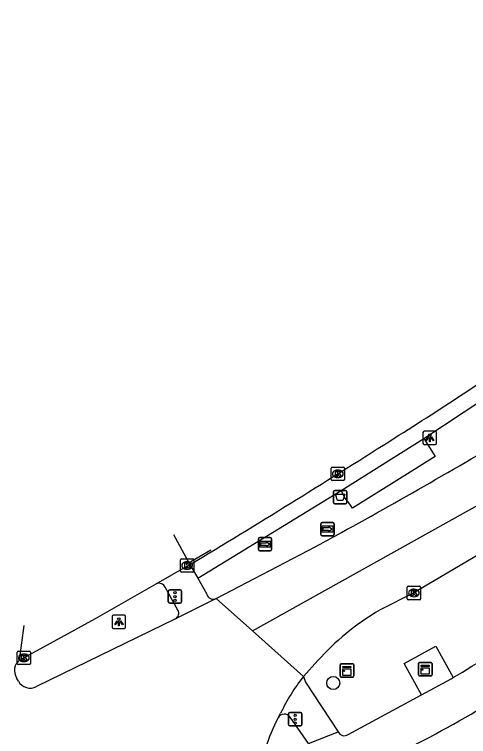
# Model space of a CAD drawing. Extents: x 157692 to 159670, y 381454 to 383289.
# Drawn here: x 157789.3 to 157823.1, y 383094.1 to 383147.8 of the extents above; entities that cross this region are included whole.
import ezdxf

# ---------------------------------------------------------------- set-up
doc = ezdxf.new("R2010")
doc.units = 0
for name, color, linetype in [('IMGEO_Afvalbak', 7, 'Continuous'), ('IMGEO_Boom', 7, 'Continuous'), ('IMGEO_Fietspad_open', 7, 'Continuous'), ('IMGEO_Kast', 7, 'Continuous'), ('IMGEO_Kolk', 7, 'Continuous'), ('IMGEO_Lichtpunt', 7, 'Continuous'), ('IMGEO_Lijnafwatering', 7, 'Continuous'), ('IMGEO_OVBaan_gesloten', 7, 'Continuous'), ('IMGEO_Rijbaan_regionaal_gesloten', 7, 'Continuous'), ('IMGEO_Verkeersregelinstallatiepaal', 7, 'Continuous'), ('IMGEO_Voetpad_open', 7, 'Continuous'), ('IMGEO_Wegwijzer', 7, 'Continuous')]:
    doc.layers.add(name, color=color, linetype=linetype)

msp = doc.modelspace()

# ---------------------------------------------------------------- linework, layer by layer
at = {"layer": 'IMGEO_Afvalbak'}
for p, q in [((157813.081, 383111.51), (157813.081, 383112.31)), ((157813.081, 383112.31), (157813.081, 383111.51)), ((157813.181, 383112.41), (157813.971, 383112.41)), ((157813.971, 383112.41), (157813.181, 383112.41)), ((157814.071, 383112.31), (157814.071, 383111.51)), ((157814.071, 383111.51), (157814.071, 383112.31)), ((157813.971, 383111.41), (157813.181, 383111.41)), ((157813.181, 383111.41), (157813.971, 383111.41))]:
    msp.add_line(p, q, dxfattribs=at)
msp.add_lwpolyline([(157813.224, 383112.124), (157813.928, 383112.124), (157813.779, 383111.654), (157813.373, 383111.654), (157813.224, 383112.124)], dxfattribs=at)
for centre, start, end in [((157813.181, 383112.31), 90, 180), ((157813.181, 383112.31), 90, 180), ((157813.971, 383112.31), 0, 90), ((157813.971, 383112.31), 360, 90), ((157813.181, 383111.51), 180, 270), ((157813.181, 383111.51), 180, 270), ((157813.971, 383111.51), 270, 0), ((157813.971, 383111.51), 270, 0)]:
    msp.add_arc(centre, 0.1, start, end, dxfattribs=at)
at = {"layer": 'IMGEO_Boom'}
msp.add_circle((157813.059, 383098.082), 0.489, dxfattribs=at)
at = {"layer": 'IMGEO_Fietspad_open'}
for points in [[(157819.619, 383097.202), (157821.83, 383098.403), (157821.901, 383098.444), (157821.971, 383098.485)], [(157814.176, 383094.246), (157819.619, 383097.202)], [(157811.227, 383093.583), (157813.415, 383094.461)]]:
    msp.add_lwpolyline(points, dxfattribs=at)
for centre, radius, start, end in [((157781.883, 383167.034), 79.411, 300.3198, 309.7334), ((157778.955, 383171.834), 88.05, 296.64924, 307.11498), ((157813.887, 383094.676), 0.518, 204.4777, 303.9698)]:
    msp.add_arc(centre, radius, start, end, dxfattribs=at)
at = {"layer": 'IMGEO_Kast'}
for p, q in [((157813.579, 383098.595), (157813.579, 383099.436)), ((157813.579, 383099.436), (157813.579, 383098.595)), ((157813.654, 383099.52), (157814.495, 383099.52)), ((157814.495, 383099.52), (157813.654, 383099.52)), ((157814.579, 383099.445), (157814.579, 383098.604)), ((157814.579, 383098.604), (157814.579, 383099.445)), ((157819.408, 383098.682), (157819.408, 383099.523)), ((157819.408, 383099.523), (157819.408, 383098.682)), ((157819.483, 383099.607), (157820.324, 383099.607)), ((157820.324, 383099.607), (157819.483, 383099.607)), ((157820.408, 383099.532), (157820.408, 383098.691)), ((157820.408, 383098.691), (157820.408, 383099.532)), ((157814.504, 383098.52), (157813.663, 383098.52)), ((157813.663, 383098.52), (157814.504, 383098.52)), ((157820.333, 383098.607), (157819.492, 383098.607)), ((157819.492, 383098.607), (157820.333, 383098.607))]:
    msp.add_line(p, q, dxfattribs=at)
for points in [[(157813.774, 383099.31), (157814.374, 383099.31), (157814.374, 383099.225), (157813.774, 383099.225), (157813.774, 383099.31)], [(157819.603, 383099.397), (157820.203, 383099.397), (157820.203, 383099.312), (157819.603, 383099.312), (157819.603, 383099.397)], [(157819.603, 383099.222), (157820.203, 383099.222), (157820.203, 383098.733), (157819.603, 383098.733), (157819.603, 383099.222)], [(157813.774, 383099.135), (157814.374, 383099.135), (157814.374, 383098.646), (157813.774, 383098.646), (157813.774, 383099.135)]]:
    msp.add_lwpolyline(points, dxfattribs=at)
for centre in [(157813.858, 383098.984), (157819.687, 383099.071)]:
    msp.add_circle(centre, 0.0377, dxfattribs=at)
for centre, start, end in [((157813.657, 383099.442), 92.4484, 184.2845), ((157813.657, 383099.442), 92.4484, 184.2845), ((157814.501, 383099.442), 2.4484, 94.2845), ((157814.501, 383099.442), 2.4484, 94.2845), ((157819.486, 383099.529), 92.4484, 184.2845), ((157819.486, 383099.529), 92.4484, 184.2845), ((157820.33, 383099.529), 2.4484, 94.2845), ((157820.33, 383099.529), 2.4484, 94.2845), ((157819.486, 383098.685), 182.4484, 274.2845), ((157819.486, 383098.685), 182.4484, 274.2845), ((157820.33, 383098.685), 272.4484, 4.2845), ((157820.33, 383098.685), 272.4484, 4.2845), ((157813.657, 383098.598), 182.4484, 274.2845), ((157813.657, 383098.598), 182.4484, 274.2845), ((157814.501, 383098.598), 272.4484, 4.2845), ((157814.501, 383098.598), 272.4484, 4.2845)]:
    msp.add_arc(centre, 0.0779, start, end, dxfattribs=at)
at = {"layer": 'IMGEO_Kolk'}
for p, q in [((157812.899, 383113.219), (157812.899, 383114.071)), ((157812.974, 383114.145), (157813.826, 383114.145)), ((157813.387, 383113.925), (157813.412, 383113.925)), ((157813.9, 383114.071), (157813.9, 383113.219)), ((157813.826, 383113.145), (157812.974, 383113.145)), ((157813.41, 383113.365), (157813.385, 383113.365)), ((157801.688, 383106.398), (157801.688, 383107.25)), ((157801.763, 383107.324), (157802.615, 383107.324)), ((157802.689, 383107.25), (157802.689, 383106.398)), ((157802.176, 383107.104), (157802.201, 383107.104)), ((157802.615, 383106.324), (157801.763, 383106.324)), ((157802.199, 383106.544), (157802.174, 383106.544)), ((157818.559, 383104.355), (157818.559, 383105.207)), ((157818.634, 383105.281), (157819.486, 383105.281)), ((157819.56, 383105.207), (157819.56, 383104.355)), ((157819.047, 383105.061), (157819.072, 383105.061)), ((157819.486, 383104.281), (157818.634, 383104.281)), ((157819.07, 383104.501), (157819.045, 383104.501)), ((157789.545, 383099.526), (157789.545, 383100.378)), ((157789.62, 383100.452), (157790.472, 383100.452)), ((157790.033, 383100.232), (157790.058, 383100.232)), ((157790.546, 383100.378), (157790.546, 383099.526)), ((157790.472, 383099.452), (157789.62, 383099.452)), ((157790.056, 383099.672), (157790.031, 383099.672))]:
    msp.add_line(p, q, dxfattribs=at)
for points in [[(157812.899, 383113.219), (157812.899, 383114.071)], [(157812.974, 383114.145), (157813.826, 383114.145)], [(157813.22, 383113.845), (157813.343, 383113.845), (157813.343, 383113.694), (157813.473, 383113.845), (157813.637, 383113.845), (157813.491, 383113.694), (157813.644, 383113.445), (157813.492, 383113.445), (157813.407, 383113.609), (157813.343, 383113.542), (157813.343, 383113.445), (157813.22, 383113.445), (157813.22, 383113.845)], [(157813.9, 383114.071), (157813.9, 383113.219)], [(157813.826, 383113.145), (157812.974, 383113.145)], [(157801.688, 383106.398), (157801.688, 383107.25)], [(157801.763, 383107.324), (157802.615, 383107.324)], [(157802.689, 383107.25), (157802.689, 383106.398)], [(157802.009, 383107.024), (157802.132, 383107.024), (157802.132, 383106.873), (157802.262, 383107.024), (157802.426, 383107.024), (157802.28, 383106.873), (157802.433, 383106.624), (157802.281, 383106.624), (157802.196, 383106.788), (157802.132, 383106.721), (157802.132, 383106.624), (157802.009, 383106.624), (157802.009, 383107.024)], [(157802.615, 383106.324), (157801.763, 383106.324)], [(157818.559, 383104.355), (157818.559, 383105.207)], [(157818.634, 383105.281), (157819.486, 383105.281)], [(157819.56, 383105.207), (157819.56, 383104.355)], [(157818.88, 383104.981), (157819.003, 383104.981), (157819.003, 383104.83), (157819.133, 383104.981), (157819.297, 383104.981), (157819.151, 383104.83), (157819.304, 383104.581), (157819.152, 383104.581), (157819.067, 383104.745), (157819.003, 383104.678), (157819.003, 383104.581), (157818.88, 383104.581), (157818.88, 383104.981)], [(157819.486, 383104.281), (157818.634, 383104.281)], [(157789.545, 383099.526), (157789.545, 383100.378)], [(157789.62, 383100.452), (157790.472, 383100.452)], [(157790.546, 383100.378), (157790.546, 383099.526)], [(157789.866, 383100.152), (157789.989, 383100.152), (157789.989, 383100.001), (157790.119, 383100.152), (157790.283, 383100.152), (157790.137, 383100.001), (157790.29, 383099.752), (157790.138, 383099.752), (157790.053, 383099.916), (157789.989, 383099.849), (157789.989, 383099.752), (157789.866, 383099.752), (157789.866, 383100.152)], [(157790.472, 383099.452), (157789.62, 383099.452)]]:
    msp.add_lwpolyline(points, dxfattribs=at)
for centre, start, end in [((157812.976, 383114.069), 91.552, 178.448), ((157812.976, 383114.069), 91.552, 178.448), ((157813.824, 383114.069), 1.552, 88.448), ((157813.824, 383114.069), 1.552, 88.448), ((157812.976, 383113.221), 181.552, 268.448), ((157812.976, 383113.221), 181.552, 268.448), ((157813.824, 383113.221), 271.552, 358.448), ((157813.824, 383113.221), 271.552, 358.448), ((157801.765, 383107.248), 91.552, 178.448), ((157801.765, 383107.248), 91.552, 178.448), ((157802.613, 383107.248), 1.552, 88.448), ((157802.613, 383107.248), 1.552, 88.448), ((157801.765, 383106.4), 181.552, 268.448), ((157801.765, 383106.4), 181.552, 268.448), ((157802.613, 383106.4), 271.552, 358.448), ((157802.613, 383106.4), 271.552, 358.448), ((157818.636, 383105.205), 91.552, 178.448), ((157818.636, 383105.205), 91.552, 178.448), ((157819.484, 383105.205), 1.552, 88.448), ((157819.484, 383105.205), 1.552, 88.448), ((157818.636, 383104.357), 181.552, 268.448), ((157818.636, 383104.357), 181.552, 268.448), ((157819.484, 383104.357), 271.552, 358.448), ((157819.484, 383104.357), 271.552, 358.448), ((157789.622, 383100.376), 91.552, 178.448), ((157789.622, 383100.376), 91.552, 178.448), ((157790.47, 383100.376), 1.552, 88.448), ((157790.47, 383100.376), 1.552, 88.448), ((157789.622, 383099.528), 181.552, 268.448), ((157789.622, 383099.528), 181.552, 268.448), ((157790.47, 383099.528), 271.552, 358.448), ((157790.47, 383099.528), 271.552, 358.448)]:
    msp.add_arc(centre, 0.0765, start, end, dxfattribs=at)
for centre, major_axis, ratio, start_param, end_param in [((157813.386, 383113.645), (-0.387, 0.002), 0.722429, 4.712389, 7.853982), ((157813.411, 383113.645), (-0.39, 0.002), 0.717154, 1.570796, 4.712389), ((157802.175, 383106.824), (-0.387, 0.002), 0.722429, 4.712389, 7.853982), ((157802.2, 383106.824), (-0.39, 0.002), 0.717154, 1.570796, 4.712389), ((157819.046, 383104.781), (-0.387, 0.002), 0.722429, 4.712389, 7.853982), ((157819.071, 383104.781), (-0.39, 0.002), 0.717154, 1.570796, 4.712389), ((157790.032, 383099.952), (-0.387, 0.002), 0.722429, 4.712389, 7.853982), ((157790.057, 383099.952), (-0.39, 0.002), 0.717154, 1.570796, 4.712389)]:
    msp.add_ellipse(centre, major_axis=major_axis, ratio=ratio, start_param=start_param, end_param=end_param, dxfattribs=at)
at = {"layer": 'IMGEO_Lichtpunt'}
for p, q in [((157819.735, 383116.726), (157819.735, 383115.919)), ((157819.735, 383116.726), (157819.735, 383115.919)), ((157820.637, 383116.821), (157819.829, 383116.821)), ((157820.637, 383116.821), (157819.829, 383116.821)), ((157820.731, 383115.919), (157820.731, 383116.726)), ((157820.731, 383115.919), (157820.731, 383116.726)), ((157819.829, 383115.825), (157820.637, 383115.825)), ((157819.829, 383115.825), (157820.637, 383115.825)), ((157796.619, 383103.042), (157796.619, 383102.235)), ((157796.619, 383103.042), (157796.619, 383102.235)), ((157797.521, 383103.137), (157796.713, 383103.137)), ((157797.521, 383103.137), (157796.713, 383103.137)), ((157797.615, 383102.235), (157797.615, 383103.042)), ((157797.615, 383102.235), (157797.615, 383103.042)), ((157796.713, 383102.141), (157797.521, 383102.141)), ((157796.713, 383102.141), (157797.521, 383102.141))]:
    msp.add_line(p, q, dxfattribs=at)
for points in [[(157820.109, 383116.39), (157820.148, 383116.362), (157819.96, 383116.1), (157819.922, 383116.127), (157820.109, 383116.39)], [(157820.321, 383116.362), (157820.359, 383116.389), (157820.546, 383116.127), (157820.507, 383116.099), (157820.321, 383116.362)], [(157820.211, 383116.342), (157820.258, 383116.342), (157820.258, 383116.02), (157820.211, 383116.02), (157820.211, 383116.342)], [(157796.993, 383102.706), (157797.032, 383102.678), (157796.844, 383102.416), (157796.806, 383102.443), (157796.993, 383102.706)], [(157797.095, 383102.658), (157797.142, 383102.658), (157797.142, 383102.336), (157797.095, 383102.336), (157797.095, 383102.658)], [(157797.205, 383102.678), (157797.243, 383102.705), (157797.43, 383102.443), (157797.391, 383102.415), (157797.205, 383102.678)]]:
    msp.add_lwpolyline(points, dxfattribs=at)
for centre in [(157820.234, 383116.524), (157797.118, 383102.84)]:
    msp.add_circle(centre, 0.0994, dxfattribs=at)
for centre, start, end in [((157819.829, 383116.726), 90, 180), ((157819.829, 383116.726), 90, 180), ((157820.637, 383116.726), 0, 90), ((157820.637, 383116.726), 0, 90), ((157819.829, 383115.919), 180, 270), ((157819.829, 383115.919), 180, 270), ((157820.637, 383115.919), 270, 0), ((157820.637, 383115.919), 270, 360), ((157796.713, 383103.042), 90, 180), ((157796.713, 383103.042), 90, 180), ((157797.521, 383103.042), 0, 90), ((157797.521, 383103.042), 0, 90), ((157796.713, 383102.235), 180, 270), ((157796.713, 383102.235), 180, 270), ((157797.521, 383102.235), 270, 0), ((157797.521, 383102.235), 270, 360)]:
    msp.add_arc(centre, 0.0946, start, end, dxfattribs=at)
at = {"layer": 'IMGEO_Lijnafwatering'}
msp.add_lwpolyline([(157803.958, 383107.973), (157802.456, 383107.09)], dxfattribs=at)
at = {"layer": 'IMGEO_OVBaan_gesloten'}
for points in [[(157801.183, 383109.138), (157802.401, 383106.89)], [(157799.878, 383105.452), (157802.401, 383106.89)], [(157789.731, 383099.792), (157795.362, 383102.878), (157799.878, 383105.452)], [(157789.731, 383099.792), (157790.079, 383102.361)]]:
    msp.add_lwpolyline(points, dxfattribs=at)
for centre, radius, start, end in [((157634.469, 383406.878), 343.475, 302.15259, 304.31999), ((157435.999, 383715.772), 710.624, 301.037915, 302.44652)]:
    msp.add_arc(centre, radius, start, end, dxfattribs=at)
at = {"layer": 'IMGEO_Rijbaan_regionaal_gesloten'}
for points in [[(157807.063, 383101.955), (157825.546, 383112.284), (157834.635, 383117.867), (157846.237, 383125.439), (157866.943, 383139.561), (157876.58, 383146.133), (157890.957, 383155.939), (157904.65, 383165.278), (157916.603, 383173.43), (157925.761, 383179.854)], [(157917.849, 383170.332), (157909.919, 383164.924), (157899.144, 383157.59), (157888.236, 383150.083), (157875.124, 383141.177), (157852.16, 383125.389), (157836.706, 383115.213), (157819.06, 383104.781), (157816.537, 383103.523)], [(157804.354, 383104.369), (157811.757, 383108.25)], [(157804.354, 383104.369), (157801.316, 383102.859)], [(157807.063, 383101.955), (157804.354, 383104.369)], [(157801.316, 383102.859), (157790.98, 383097.832)], [(157810.854, 383098.576), (157807.063, 383101.955)], [(157811.918, 383099.75), (157810.854, 383098.576)], [(157789.643, 383098.215), (157789.499, 383098.475)], [(157808.962, 383095.496), (157809.145, 383095.829)]]:
    msp.add_lwpolyline(points, dxfattribs=at)
for centre, radius, start, end in [((157594.134, 383507.566), 454.784, 298.7988, 300.83354), ((157797.733, 383136.28), 31.343, 296.5788, 299.6108), ((157826.992, 383085.903), 20.488, 120.6827, 129.3468), ((157825.915, 383087.229), 18.78, 129.3715, 138.186), ((157790.334, 383099.007), 0.99, 127.5105, 212.5082), ((157790.496, 383098.667), 0.965, 207.9077, 300.1223), ((157821.545, 383090.019), 13.694, 141.3289, 154.8969), ((157821.752, 383088.799), 14.437, 152.3652, 162.137)]:
    msp.add_arc(centre, radius, start, end, dxfattribs=at)
at = {"layer": 'IMGEO_Verkeersregelinstallatiepaal'}
for p, q in [((157800.791, 383104.114), (157800.791, 383104.914)), ((157800.791, 383104.914), (157800.791, 383104.114)), ((157800.891, 383105.014), (157801.681, 383105.014)), ((157801.681, 383105.014), (157800.891, 383105.014)), ((157801.781, 383104.914), (157801.781, 383104.114)), ((157801.781, 383104.114), (157801.781, 383104.914)), ((157801.681, 383104.014), (157800.891, 383104.014)), ((157800.891, 383104.014), (157801.681, 383104.014)), ((157809.731, 383094.988), (157809.731, 383095.788)), ((157809.731, 383095.788), (157809.731, 383094.988)), ((157809.831, 383095.888), (157810.621, 383095.888)), ((157810.621, 383095.888), (157809.831, 383095.888)), ((157810.721, 383095.788), (157810.721, 383094.988)), ((157810.721, 383094.988), (157810.721, 383095.788)), ((157810.621, 383094.888), (157809.831, 383094.888)), ((157809.831, 383094.888), (157810.621, 383094.888))]:
    msp.add_line(p, q, dxfattribs=at)
for centre in [(157801.286, 383104.804), (157801.286, 383104.514), (157801.286, 383104.224), (157810.226, 383095.678), (157810.226, 383095.388), (157810.226, 383095.098)]:
    msp.add_circle(centre, 0.085, dxfattribs=at)
for centre, start, end in [((157800.891, 383104.914), 90, 180), ((157800.891, 383104.914), 90, 180), ((157801.681, 383104.914), 0, 90), ((157801.681, 383104.914), 360, 90), ((157800.891, 383104.114), 180, 270), ((157800.891, 383104.114), 180, 270), ((157801.681, 383104.114), 270, 0), ((157801.681, 383104.114), 270, 0), ((157809.831, 383095.788), 90, 180), ((157809.831, 383095.788), 90, 180), ((157810.621, 383095.788), 0, 90), ((157810.621, 383095.788), 360, 90), ((157809.831, 383094.988), 180, 270), ((157809.831, 383094.988), 180, 270), ((157810.621, 383094.988), 270, 0), ((157810.621, 383094.988), 270, 0)]:
    msp.add_arc(centre, 0.1, start, end, dxfattribs=at)
at = {"layer": 'IMGEO_Voetpad_open'}
for points in [[(157819.801, 383116.283), (157828.807, 383122.237), (157830.372, 383123.272), (157829.727, 383124.254)], [(157813.645, 383112.415), (157819.801, 383116.283)], [(157819.801, 383116.283), (157820.4, 383115.33), (157820.641, 383114.946), (157817.987, 383113.278), (157814.485, 383111.078), (157814.294, 383111.382), (157813.934, 383111.823), (157813.645, 383112.415)], [(157802.975, 383105.873), (157813.645, 383112.415)], [(157802.401, 383106.89), (157802.975, 383105.873)], [(157802.975, 383105.873), (157803.647, 383104.683)], [(157801.509, 383103.508), (157800.562, 383105.2)], [(157819.619, 383097.202), (157818.339, 383099.541), (157820.69, 383100.831), (157821.971, 383098.485)], [(157810.854, 383098.576), (157811, 383098.152), (157813.415, 383094.461)], [(157811.227, 383093.583), (157809.855, 383095.542)]]:
    msp.add_lwpolyline(points, dxfattribs=at)
for centre, radius, start, end in [((157800.097, 383104.992), 0.51, 24.1127, 115.4376), ((157804.132, 383104.822), 0.504, 195.9883, 296.1168), ((157801.092, 383103.279), 0.476, 298.0942, 28.7829), ((157809.423, 383095.237), 0.529, 35.2452, 150.6524)]:
    msp.add_arc(centre, radius, start, end, dxfattribs=at)
at = {"layer": 'IMGEO_Wegwijzer'}
for p, q in [((157812.127, 383109.132), (157812.127, 383109.932)), ((157812.127, 383109.932), (157812.127, 383109.132)), ((157812.227, 383110.032), (157813.017, 383110.032)), ((157813.017, 383110.032), (157812.227, 383110.032)), ((157813.117, 383109.932), (157813.117, 383109.132)), ((157813.117, 383109.132), (157813.117, 383109.932)), ((157807.588, 383108.914), (157808.378, 383108.914)), ((157808.378, 383108.914), (157807.588, 383108.914)), ((157813.017, 383109.032), (157812.227, 383109.032)), ((157812.227, 383109.032), (157813.017, 383109.032)), ((157807.488, 383108.014), (157807.488, 383108.814)), ((157807.488, 383108.814), (157807.488, 383108.014)), ((157808.478, 383108.814), (157808.478, 383108.014)), ((157808.478, 383108.014), (157808.478, 383108.814)), ((157808.378, 383107.914), (157807.588, 383107.914)), ((157807.588, 383107.914), (157808.378, 383107.914))]:
    msp.add_line(p, q, dxfattribs=at)
for points in [[(157812.228, 383109.764), (157813.016, 383109.764), (157813.016, 383109.3), (157812.228, 383109.3), (157812.228, 383109.764)], [(157812.293, 383109.616), (157812.293, 383109.532), (157812.293, 383109.448), (157812.704, 383109.448), (157812.704, 383109.365), (157812.951, 383109.532), (157812.704, 383109.699), (157812.704, 383109.616), (157812.293, 383109.616)], [(157807.589, 383108.646), (157808.377, 383108.646), (157808.377, 383108.182), (157807.589, 383108.182), (157807.589, 383108.646)], [(157807.654, 383108.498), (157807.654, 383108.414), (157807.654, 383108.33), (157808.065, 383108.33), (157808.065, 383108.247), (157808.312, 383108.414), (157808.065, 383108.581), (157808.065, 383108.498), (157807.654, 383108.498)]]:
    msp.add_lwpolyline(points, dxfattribs=at)
for centre, start, end in [((157812.227, 383109.932), 90, 180), ((157812.227, 383109.932), 90, 180), ((157813.017, 383109.932), 0, 90), ((157813.017, 383109.932), 360, 90), ((157807.588, 383108.814), 90, 180), ((157807.588, 383108.814), 90, 180), ((157808.378, 383108.814), 0, 90), ((157808.378, 383108.814), 360, 90), ((157812.227, 383109.132), 180, 270), ((157812.227, 383109.132), 180, 270), ((157813.017, 383109.132), 270, 0), ((157813.017, 383109.132), 270, 0), ((157807.588, 383108.014), 180, 270), ((157807.588, 383108.014), 180, 270), ((157808.378, 383108.014), 270, 0), ((157808.378, 383108.014), 270, 0)]:
    msp.add_arc(centre, 0.1, start, end, dxfattribs=at)

doc.saveas('drawing.dxf')
